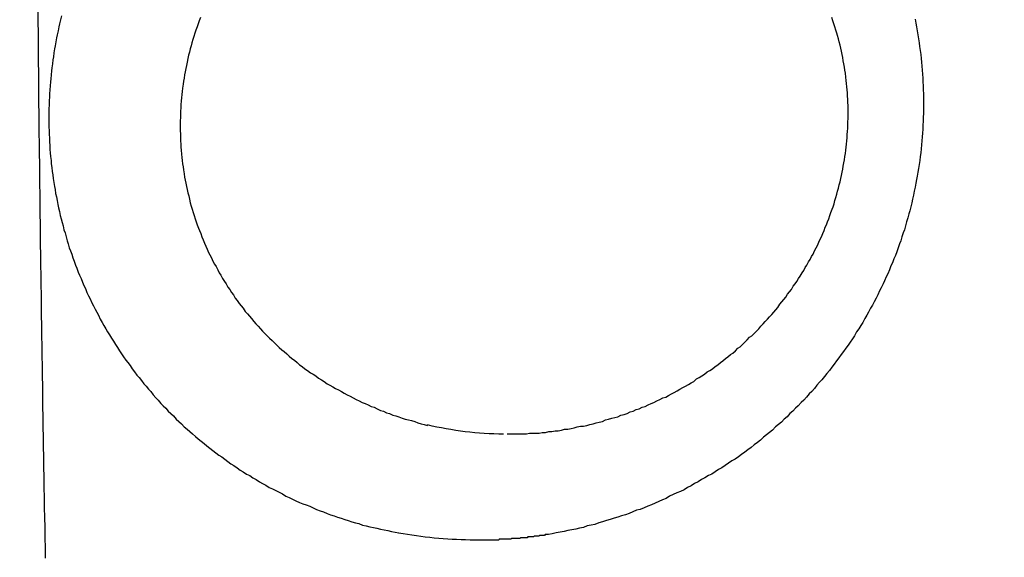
# Model space of a CAD drawing. Header units: millimetres. Extents: x 11979 to 37895, y 18730 to 47884.
# Tile 528 of 656: x 36250.087 to 36251.339, y 43867.873 to 43868.557. Entities that reach past the tile are written whole.
import ezdxf

# ---------------------------------------------------------------- set-up
doc = ezdxf.new("R2010")
doc.units = ezdxf.units.MM
for name, color, linetype in [('-LI-WIDOK', 2, 'Continuous'), ('-WYMIAR', 8, 'Continuous'), ('PROJEKTOWANE', 5, 'Continuous')]:
    doc.layers.add(name, color=color, linetype=linetype)
doc.styles.get("Standard").update_dxf_attribs({"font": 'arial.ttf'})
doc.dimstyles.new('CZA-KROPKA-50', dxfattribs={"dimtxt": 12, "dimasz": 1, "dimexe": 2, "dimexo": 25, "dimgap": 4, "dimtad": 1, "dimdec": 1, "dimrnd": 0.5, "dimzin": 9, "dimdsep": 46, "dimtxsty": 'Standard', "dimblk": 'CZA-KROPKA', "dimblk1": 'CZA-KROPKA', "dimblk2": 'CZA-KROPKA', "dimsah": 1, "dimcen": -20, "dimse1": 1, "dimse2": 1, "dimclrd": 8, "dimclre": 8, "dimclrt": 9, "dimadec": 0, "dimazin": 0, "dimtfac": 1, "dimtdec": 1, "dimtmove": 1, "dimatfit": 3, "dimldrblk": 'CZA-KROPKA', "dimfxl": 1, "dimtolj": 1, "dimtzin": 9, "dimarcsym": 0})

# ---------------------------------------------------------------- blocks, each defined once
blk = doc.blocks.new('CZA-KROPKA')
at = {"layer": '-WYMIAR', "linetype": 'ByBlock'}
for p, q in [((0, 10), (0, -10)), ((5, 0), (-5, 0))]:
    blk.add_line(p, q, dxfattribs=at)
at = {"layer": '-WYMIAR', "linetype": 'ByBlock', "const_width": 2.5}
blk.add_lwpolyline([(-1.25, 0, 1), (1.25, 0, 1)], format="xyb", close=True, dxfattribs=at)
blk = doc.blocks.new('*D2741')
at = {"layer": '-LI-WIDOK', "color": 8, "lineweight": -2}
blk.add_line((36466.8966, 45107.4301), (36466.8966, 43687.4301), dxfattribs=at)
at = {"layer": 'Defpoints', "color": 0}
for p in [(35203.3994, 45108.4301), (36312.9262, 43686.4301), (36466.8966, 43686.4301)]:
    blk.add_point(p, dxfattribs=at)
at = {"layer": '-LI-WIDOK', "color": 8, "lineweight": -2}
for p, rotation in [((36466.8966, 45108.4301), 90), ((36466.8966, 43686.4301), 270)]:
    blk.add_blockref('CZA-KROPKA', p, dxfattribs=dict(at, rotation=rotation))
at = {"layer": '-LI-WIDOK', "color": 9, "insert": (36456.872, 44397.4301), "char_height": 12, "attachment_point": 5, "rotation": 90}
blk.add_mtext('\\A1;1422', dxfattribs=at)
blk = doc.blocks.new('*D2762')
at = {"layer": '-LI-WIDOK', "color": 8, "lineweight": -2}
blk.add_line((34613.9262, 43532.4629), (36311.9262, 43532.4629), dxfattribs=at)
at = {"layer": 'Defpoints', "color": 0}
for p in [(34612.9262, 43960.4735), (36312.9262, 43636.4735), (36312.9262, 43532.4629)]:
    blk.add_point(p, dxfattribs=at)
at = {"layer": '-LI-WIDOK', "color": 8, "lineweight": -2, "rotation": 180}
blk.add_blockref('CZA-KROPKA', (34612.9262, 43532.4629), dxfattribs=at)
at = {"layer": '-LI-WIDOK', "color": 8, "lineweight": -2}
blk.add_blockref('CZA-KROPKA', (36312.9262, 43532.4629), dxfattribs=at)
at = {"layer": '-LI-WIDOK', "color": 9, "insert": (35462.9262, 43542.5898), "char_height": 12, "attachment_point": 5}
blk.add_mtext('\\A1;1700', dxfattribs=at)
blk = doc.blocks.new('*D2763')
at = {"layer": '-LI-WIDOK', "color": 8, "lineweight": -2}
blk.add_line((34132.9262, 43502.2041), (36311.9262, 43502.2041), dxfattribs=at)
at = {"layer": 'Defpoints', "color": 0}
for p in [(34131.9262, 43960.4735), (36312.9262, 43636.4735), (36312.9262, 43502.2041)]:
    blk.add_point(p, dxfattribs=at)
at = {"layer": '-LI-WIDOK', "color": 8, "lineweight": -2, "rotation": 180}
blk.add_blockref('CZA-KROPKA', (34131.9262, 43502.2041), dxfattribs=at)
at = {"layer": '-LI-WIDOK', "color": 8, "lineweight": -2}
blk.add_blockref('CZA-KROPKA', (36312.9262, 43502.2041), dxfattribs=at)
at = {"layer": '-LI-WIDOK', "color": 9, "insert": (35222.4262, 43512.331), "char_height": 12, "attachment_point": 5}
blk.add_mtext('\\A1;2181', dxfattribs=at)
blk = doc.blocks.new('Pisuar NOVA PRO ze zintegrowanym ceramicznym sitkiem')
at = {"linetype": 'ByBlock'}
for points in [[(-0.014, -0.242238, 0.055374), (-0.013882, -0.243205)], [(-0.015347, -0.242662, 0.040897), (-0.015259, -0.243572)]]:
    blk.add_lwpolyline(points, format="xyb", dxfattribs=at)
for points in [[(-0.008717, -0.237004, 0), (-0.008767, -0.236994, 0), (-0.008817, -0.236985, 0), (-0.008867, -0.236976, 0), (-0.008917, -0.236967, 0), (-0.008967, -0.236959, 0), (-0.009017, -0.236952, 0), (-0.009067, -0.236945, 0), (-0.009117, -0.236938, 0), (-0.009167, -0.236932, 0), (-0.009217, -0.236927, 0), (-0.009267, -0.236922, 0), (-0.009317, -0.236917, 0), (-0.009367, -0.236913, 0), (-0.009417, -0.236909, 0), (-0.009467, -0.236906, 0), (-0.009517, -0.236903, 0), (-0.009567, -0.236901, 0), (-0.009617, -0.236899, 0), (-0.009667, -0.236897, 0), (-0.009717, -0.236896, 0), (-0.009767, -0.236896, 0), (-0.009817, -0.236896, 0), (-0.009867, -0.236896, 0), (-0.009917, -0.236897, 0), (-0.009967, -0.236899, 0), (-0.010017, -0.236901, 0), (-0.010067, -0.236903, 0), (-0.010117, -0.236906, 0), (-0.010167, -0.236909, 0), (-0.010217, -0.236913, 0), (-0.010267, -0.236917, 0), (-0.010317, -0.236921, 0), (-0.010367, -0.236926, 0), (-0.010417, -0.236932, 0), (-0.010467, -0.236938, 0), (-0.010517, -0.236944, 0), (-0.010567, -0.236951, 0), (-0.010617, -0.236959, 0), (-0.010667, -0.236967, 0), (-0.010717, -0.236975, 0), (-0.010757, -0.236984, 0), (-0.010807, -0.236993, 0), (-0.010857, -0.237003, 0), (-0.010907, -0.237013, 0), (-0.010957, -0.237023, 0), (-0.011007, -0.237035, 0), (-0.011057, -0.237046, 0), (-0.011107, -0.237058, 0), (-0.011157, -0.237071, 0), (-0.011197, -0.237083, 0), (-0.011247, -0.237097, 0), (-0.011297, -0.237111, 0), (-0.011347, -0.237125, 0), (-0.011397, -0.237139, 0), (-0.011437, -0.237155, 0), (-0.011487, -0.23717, 0), (-0.011537, -0.237186, 0), (-0.011577, -0.237203, 0), (-0.011627, -0.237219, 0), (-0.011677, -0.237237, 0), (-0.011727, -0.237254, 0), (-0.011767, -0.237273, 0), (-0.011817, -0.237291, 0), (-0.011857, -0.23731, 0), (-0.011907, -0.237329, 0), (-0.011957, -0.237349, 0), (-0.011997, -0.237369, 0), (-0.012047, -0.23739, 0), (-0.012087, -0.237411, 0), (-0.012137, -0.237433, 0), (-0.012177, -0.237454, 0), (-0.012227, -0.237477, 0), (-0.012267, -0.237499, 0), (-0.012317, -0.237522, 0), (-0.012357, -0.237546, 0), (-0.012397, -0.237569, 0), (-0.012447, -0.237594, 0), (-0.012487, -0.237618, 0), (-0.012527, -0.237643, 0), (-0.012577, -0.237668, 0), (-0.012617, -0.237694, 0), (-0.012657, -0.23772, 0), (-0.012697, -0.237747, 0), (-0.012747, -0.237774, 0), (-0.012787, -0.237801, 0), (-0.012827, -0.237828, 0), (-0.012867, -0.237856, 0), (-0.012907, -0.237884, 0), (-0.012947, -0.237913, 0), (-0.012987, -0.237942, 0), (-0.013027, -0.237971, 0), (-0.013067, -0.238001, 0), (-0.013107, -0.238031, 0), (-0.013147, -0.238062, 0), (-0.013187, -0.238092, 0), (-0.013227, -0.238124, 0), (-0.013267, -0.238155, 0), (-0.013307, -0.238187, 0), (-0.013337, -0.238219, 0), (-0.013377, -0.238251, 0), (-0.013417, -0.238284, 0), (-0.013457, -0.238317, 0), (-0.013487, -0.238351, 0), (-0.013527, -0.238385, 0), (-0.013567, -0.238419, 0), (-0.013597, -0.238453, 0), (-0.013637, -0.238488, 0), (-0.013667, -0.238523, 0), (-0.013707, -0.238559, 0), (-0.013737, -0.238595, 0), (-0.013777, -0.238631, 0), (-0.013807, -0.238667, 0), (-0.013847, -0.238704, 0), (-0.013877, -0.238741, 0), (-0.013907, -0.238778, 0), (-0.013947, -0.238816, 0), (-0.013977, -0.238854, 0), (-0.014007, -0.238892, 0), (-0.014037, -0.238931, 0), (-0.014077, -0.23897, 0), (-0.014107, -0.239009, 0), (-0.014137, -0.239049, 0), (-0.014167, -0.239089, 0), (-0.014197, -0.239129, 0), (-0.014227, -0.239169, 0), (-0.014257, -0.23921, 0), (-0.014287, -0.239251, 0), (-0.014317, -0.239292, 0), (-0.014337, -0.239334, 0), (-0.014367, -0.239376, 0), (-0.014397, -0.239418, 0), (-0.014427, -0.23946, 0), (-0.014447, -0.239503, 0), (-0.014477, -0.239546, 0), (-0.014507, -0.239589, 0), (-0.014527, -0.239632, 0), (-0.014557, -0.239676, 0), (-0.014577, -0.23972, 0), (-0.014607, -0.239764, 0), (-0.014627, -0.239808, 0), (-0.014657, -0.239853, 0), (-0.014677, -0.239897, 0), (-0.014707, -0.239942, 0), (-0.014727, -0.239988, 0), (-0.014747, -0.240033, 0), (-0.014767, -0.240079, 0), (-0.014787, -0.240125, 0), (-0.014817, -0.240171, 0), (-0.014837, -0.240217, 0), (-0.014857, -0.240263, 0), (-0.014877, -0.24031, 0), (-0.014897, -0.240356, 0), (-0.014917, -0.240403, 0), (-0.014937, -0.24045, 0), (-0.014957, -0.240498, 0), (-0.014967, -0.240545, 0), (-0.014987, -0.240592, 0), (-0.015007, -0.24064, 0), (-0.015027, -0.240688, 0), (-0.015037, -0.240736, 0), (-0.015057, -0.240784, 0), (-0.015067, -0.240832, 0), (-0.015087, -0.240881, 0), (-0.015097, -0.240929, 0), (-0.015117, -0.240978, 0), (-0.015127, -0.241026, 0), (-0.015147, -0.241075, 0), (-0.015157, -0.241124, 0), (-0.015167, -0.241173, 0), (-0.015187, -0.241222, 0), (-0.015197, -0.241271, 0), (-0.015207, -0.24132, 0), (-0.015217, -0.241369, 0), (-0.015227, -0.241419, 0), (-0.015237, -0.241468, 0), (-0.015247, -0.241518, 0), (-0.015257, -0.241567, 0), (-0.015267, -0.241617, 0), (-0.015277, -0.241666, 0)], [(-0.013997, -0.24219, 0), (-0.013997, -0.24215, 0), (-0.013997, -0.242109, 0), (-0.013997, -0.242069, 0), (-0.013997, -0.242028, 0), (-0.013997, -0.241987, 0), (-0.013997, -0.241947, 0), (-0.013987, -0.241906, 0), (-0.013987, -0.241866, 0), (-0.013987, -0.241825, 0), (-0.013987, -0.241784, 0), (-0.013977, -0.241744, 0), (-0.013977, -0.241703, 0), (-0.013967, -0.241663, 0), (-0.013967, -0.241622, 0), (-0.013957, -0.241581, 0), (-0.013957, -0.241541, 0), (-0.013947, -0.241501, 0), (-0.013937, -0.24146, 0), (-0.013937, -0.24142, 0), (-0.013927, -0.241379, 0), (-0.013917, -0.241339, 0), (-0.013907, -0.241299, 0), (-0.013897, -0.241259, 0), (-0.013897, -0.241219, 0), (-0.013887, -0.241179, 0), (-0.013877, -0.241139, 0), (-0.013867, -0.241099, 0), (-0.013857, -0.241059, 0), (-0.013847, -0.24102, 0), (-0.013837, -0.24098, 0), (-0.013817, -0.24094, 0), (-0.013807, -0.240901, 0), (-0.013797, -0.240862, 0), (-0.013787, -0.240822, 0), (-0.013777, -0.240783, 0), (-0.013757, -0.240744, 0), (-0.013747, -0.240705, 0), (-0.013737, -0.240667, 0), (-0.013717, -0.240628, 0), (-0.013707, -0.24059, 0), (-0.013687, -0.240551, 0), (-0.013677, -0.240513, 0), (-0.013657, -0.240475, 0), (-0.013647, -0.240437, 0), (-0.013627, -0.240399, 0), (-0.013607, -0.240361, 0), (-0.013597, -0.240324, 0), (-0.013577, -0.240287, 0), (-0.013557, -0.240249, 0), (-0.013537, -0.240212, 0), (-0.013527, -0.240175, 0), (-0.013507, -0.240139, 0), (-0.013487, -0.240102, 0), (-0.013467, -0.240066, 0), (-0.013447, -0.24003, 0), (-0.013427, -0.239994, 0), (-0.013407, -0.239958, 0), (-0.013387, -0.239923, 0), (-0.013367, -0.239887, 0), (-0.013347, -0.239852, 0), (-0.013327, -0.239817, 0), (-0.013297, -0.239783, 0), (-0.013277, -0.239748, 0), (-0.013257, -0.239714, 0), (-0.013237, -0.23968, 0), (-0.013207, -0.239646, 0), (-0.013187, -0.239612, 0), (-0.013167, -0.239579, 0), (-0.013137, -0.239546, 0), (-0.013117, -0.239513, 0), (-0.013087, -0.23948, 0), (-0.013067, -0.239448, 0), (-0.013037, -0.239415, 0), (-0.013017, -0.239384, 0), (-0.012987, -0.239352, 0), (-0.012967, -0.23932, 0), (-0.012937, -0.239289, 0), (-0.012907, -0.239258, 0), (-0.012887, -0.239227, 0), (-0.012857, -0.239197, 0), (-0.012827, -0.239167, 0), (-0.012797, -0.239137, 0), (-0.012767, -0.239107, 0), (-0.012747, -0.239078, 0), (-0.012717, -0.239049, 0), (-0.012687, -0.23902, 0), (-0.012657, -0.238992, 0), (-0.012627, -0.238963, 0), (-0.012597, -0.238935, 0), (-0.012567, -0.238908, 0), (-0.012537, -0.23888, 0), (-0.012507, -0.238853, 0), (-0.012477, -0.238827, 0), (-0.012447, -0.2388, 0), (-0.012417, -0.238774, 0), (-0.012387, -0.238748, 0), (-0.012347, -0.238723, 0), (-0.012317, -0.238697, 0), (-0.012287, -0.238672, 0), (-0.012257, -0.238648, 0), (-0.012217, -0.238624, 0), (-0.012187, -0.2386, 0), (-0.012157, -0.238576, 0), (-0.012117, -0.238553, 0), (-0.012087, -0.23853, 0), (-0.012057, -0.238507, 0), (-0.012017, -0.238485, 0), (-0.011987, -0.238463, 0), (-0.011947, -0.238441, 0), (-0.011917, -0.23842, 0), (-0.011877, -0.238399, 0), (-0.011847, -0.238379, 0), (-0.011807, -0.238359, 0), (-0.011777, -0.238339, 0), (-0.011737, -0.238319, 0), (-0.011707, -0.2383, 0), (-0.011667, -0.238282, 0), (-0.011627, -0.238263, 0), (-0.011597, -0.238245, 0), (-0.011557, -0.238228, 0), (-0.011517, -0.23821, 0), (-0.011487, -0.238194, 0), (-0.011447, -0.238177, 0), (-0.011407, -0.238161, 0), (-0.011367, -0.238145, 0), (-0.011337, -0.23813, 0), (-0.011297, -0.238115, 0), (-0.011257, -0.238101, 0), (-0.011217, -0.238086, 0), (-0.011177, -0.238073, 0), (-0.011137, -0.238059, 0), (-0.011107, -0.238046, 0), (-0.011067, -0.238034, 0), (-0.011027, -0.238022, 0), (-0.010987, -0.23801, 0), (-0.010947, -0.237999, 0), (-0.010907, -0.237988, 0), (-0.010867, -0.237977, 0), (-0.010827, -0.237967, 0), (-0.010787, -0.237958, 0), (-0.010747, -0.237949, 0), (-0.010707, -0.23794, 0), (-0.010667, -0.237931, 0), (-0.010627, -0.237923, 0), (-0.010587, -0.237916, 0), (-0.010547, -0.237909, 0), (-0.010507, -0.237902, 0), (-0.010467, -0.237896, 0), (-0.010427, -0.23789, 0), (-0.010387, -0.237885, 0), (-0.010347, -0.23788, 0), (-0.010307, -0.237876, 0), (-0.010267, -0.237872, 0), (-0.010227, -0.237868, 0), (-0.010187, -0.237865, 0), (-0.010147, -0.237862, 0), (-0.010107, -0.23786, 0), (-0.010067, -0.237858, 0), (-0.010027, -0.237857, 0), (-0.009977, -0.237856, 0), (-0.009937, -0.237855, 0), (-0.009897, -0.237855, 0), (-0.009857, -0.237855, 0), (-0.009817, -0.237856, 0), (-0.009777, -0.237858, 0), (-0.009737, -0.237859, 0), (-0.009697, -0.237861, 0), (-0.009657, -0.237864, 0), (-0.009617, -0.237867, 0), (-0.009577, -0.237871, 0), (-0.009537, -0.237875, 0), (-0.009497, -0.237879, 0), (-0.009457, -0.237884, 0), (-0.009407, -0.23789, 0), (-0.009367, -0.237895, 0), (-0.009327, -0.237902, 0), (-0.009287, -0.237908, 0), (-0.009247, -0.237916, 0), (-0.009207, -0.237923, 0), (-0.009167, -0.237931, 0), (-0.009127, -0.23794, 0), (-0.009087, -0.237949, 0), (-0.009047, -0.237958, 0), (-0.009007, -0.237968, 0), (-0.008967, -0.237978, 0), (-0.008927, -0.237989, 0), (-0.008897, -0.238, 0), (-0.008857, -0.238012, 0), (-0.008817, -0.238024, 0), (-0.008777, -0.238036, 0), (-0.008737, -0.238049, 0), (-0.008697, -0.238062, 0)], [(-0.015277, -0.241666, 0), (-0.015277, -0.241673, 0), (-0.015277, -0.241679, 0), (-0.015277, -0.241685, 0), (-0.015277, -0.241691, 0), (-0.015277, -0.241698, 0), (-0.015277, -0.241704, 0), (-0.015277, -0.24171, 0), (-0.015287, -0.241716, 0), (-0.015287, -0.241723, 0), (-0.015287, -0.241729, 0), (-0.015287, -0.241735, 0), (-0.015287, -0.241741, 0), (-0.015287, -0.241748, 0), (-0.015287, -0.241754, 0), (-0.015287, -0.24176, 0), (-0.015287, -0.241766, 0), (-0.015287, -0.241773, 0), (-0.015287, -0.241779, 0), (-0.015297, -0.241785, 0), (-0.015297, -0.241792, 0), (-0.015297, -0.241798, 0), (-0.015297, -0.241804, 0), (-0.015297, -0.24181, 0), (-0.015297, -0.241817, 0), (-0.015297, -0.241823, 0), (-0.015297, -0.241829, 0), (-0.015297, -0.241835, 0), (-0.015297, -0.241842, 0), (-0.015297, -0.241848, 0), (-0.015307, -0.241854, 0), (-0.015307, -0.24186, 0), (-0.015307, -0.241867, 0), (-0.015307, -0.241873, 0), (-0.015307, -0.241879, 0), (-0.015307, -0.241885, 0), (-0.015307, -0.241892, 0), (-0.015307, -0.241898, 0), (-0.015307, -0.241904, 0), (-0.015307, -0.24191, 0), (-0.015307, -0.241917, 0), (-0.015307, -0.241923, 0), (-0.015307, -0.241929, 0), (-0.015317, -0.241936, 0), (-0.015317, -0.241942, 0), (-0.015317, -0.241948, 0), (-0.015317, -0.241954, 0), (-0.015317, -0.241961, 0), (-0.015317, -0.241967, 0), (-0.015317, -0.241973, 0), (-0.015317, -0.241979, 0), (-0.015317, -0.241986, 0), (-0.015317, -0.241992, 0), (-0.015317, -0.241998, 0), (-0.015317, -0.242004, 0), (-0.015317, -0.242011, 0), (-0.015317, -0.242017, 0), (-0.015317, -0.242023, 0), (-0.015327, -0.24203, 0), (-0.015327, -0.242036, 0), (-0.015327, -0.242042, 0), (-0.015327, -0.242048, 0), (-0.015327, -0.242055, 0), (-0.015327, -0.242061, 0), (-0.015327, -0.242067, 0), (-0.015327, -0.242073, 0), (-0.015327, -0.24208, 0), (-0.015327, -0.242086, 0), (-0.015327, -0.242092, 0), (-0.015327, -0.242099, 0), (-0.015327, -0.242105, 0), (-0.015327, -0.242111, 0), (-0.015327, -0.242117, 0), (-0.015327, -0.242124, 0), (-0.015327, -0.24213, 0), (-0.015327, -0.242136, 0), (-0.015337, -0.242142, 0), (-0.015337, -0.242149, 0), (-0.015337, -0.242155, 0), (-0.015337, -0.242161, 0), (-0.015337, -0.242168, 0), (-0.015337, -0.242174, 0), (-0.015337, -0.24218, 0), (-0.015337, -0.242186, 0), (-0.015337, -0.242193, 0), (-0.015337, -0.242199, 0), (-0.015337, -0.242205, 0), (-0.015337, -0.242211, 0), (-0.015337, -0.242218, 0), (-0.015337, -0.242224, 0), (-0.015337, -0.24223, 0), (-0.015337, -0.242236, 0), (-0.015337, -0.242243, 0), (-0.015337, -0.242249, 0), (-0.015337, -0.242255, 0), (-0.015337, -0.242262, 0), (-0.015337, -0.242268, 0), (-0.015337, -0.242274, 0), (-0.015337, -0.24228, 0), (-0.015337, -0.242287, 0), (-0.015337, -0.242293, 0), (-0.015347, -0.242299, 0), (-0.015347, -0.242305, 0), (-0.015347, -0.242312, 0), (-0.015347, -0.242318, 0), (-0.015347, -0.242324, 0), (-0.015347, -0.24233, 0), (-0.015347, -0.242337, 0), (-0.015347, -0.242343, 0), (-0.015347, -0.242349, 0), (-0.015347, -0.242356, 0), (-0.015347, -0.242362, 0), (-0.015347, -0.242368, 0), (-0.015347, -0.242374, 0), (-0.015347, -0.242381, 0), (-0.015347, -0.242387, 0), (-0.015347, -0.242393, 0), (-0.015347, -0.242399, 0), (-0.015347, -0.242406, 0), (-0.015347, -0.242412, 0), (-0.015347, -0.242418, 0), (-0.015347, -0.242424, 0), (-0.015347, -0.242431, 0), (-0.015347, -0.242437, 0), (-0.015347, -0.242443, 0), (-0.015347, -0.242449, 0), (-0.015347, -0.242456, 0), (-0.015347, -0.242462, 0), (-0.015347, -0.242468, 0), (-0.015347, -0.242474, 0), (-0.015347, -0.242481, 0), (-0.015347, -0.242487, 0), (-0.015347, -0.242493, 0), (-0.015347, -0.2425, 0), (-0.015347, -0.242506, 0), (-0.015347, -0.242512, 0), (-0.015347, -0.242518, 0), (-0.015347, -0.242525, 0), (-0.015347, -0.242531, 0), (-0.015347, -0.242537, 0), (-0.015347, -0.242543, 0), (-0.015347, -0.24255, 0), (-0.015347, -0.242556, 0), (-0.015347, -0.242562, 0), (-0.015347, -0.242568, 0), (-0.015347, -0.242575, 0), (-0.015347, -0.242581, 0), (-0.015347, -0.242587, 0), (-0.015347, -0.242593, 0), (-0.015347, -0.242599, 0), (-0.015347, -0.242606, 0), (-0.015347, -0.242612, 0), (-0.015347, -0.242618, 0), (-0.015347, -0.242624, 0), (-0.015347, -0.242631, 0), (-0.015347, -0.242637, 0), (-0.015347, -0.242643, 0), (-0.015347, -0.242649, 0), (-0.015347, -0.242656, 0), (-0.015347, -0.242662, 0)], [(-0.008697, -0.246093, 0), (-0.008737, -0.246108, 0), (-0.008777, -0.246122, 0), (-0.008817, -0.246136, 0), (-0.008857, -0.24615, 0), (-0.008897, -0.246163, 0), (-0.008937, -0.246176, 0), (-0.008977, -0.246188, 0), (-0.009017, -0.2462, 0), (-0.009057, -0.246211, 0), (-0.009097, -0.246222, 0), (-0.009137, -0.246233, 0), (-0.009177, -0.246243, 0), (-0.009217, -0.246253, 0), (-0.009267, -0.246262, 0), (-0.009307, -0.246271, 0), (-0.009347, -0.246279, 0), (-0.009387, -0.246287, 0), (-0.009427, -0.246294, 0), (-0.009467, -0.246301, 0), (-0.009507, -0.246308, 0), (-0.009547, -0.246314, 0), (-0.009597, -0.246319, 0), (-0.009637, -0.246324, 0), (-0.009677, -0.246329, 0), (-0.009717, -0.246333, 0), (-0.009757, -0.246337, 0), (-0.009807, -0.24634, 0), (-0.009847, -0.246343, 0), (-0.009887, -0.246345, 0), (-0.009927, -0.246347, 0), (-0.009967, -0.246348, 0), (-0.010017, -0.246349, 0), (-0.010057, -0.24635, 0), (-0.010097, -0.24635, 0), (-0.010137, -0.246349, 0), (-0.010177, -0.246348, 0), (-0.010227, -0.246347, 0), (-0.010267, -0.246345, 0), (-0.010307, -0.246343, 0), (-0.010347, -0.24634, 0), (-0.010387, -0.246337, 0), (-0.010437, -0.246333, 0), (-0.010477, -0.246329, 0), (-0.010517, -0.246324, 0), (-0.010557, -0.246319, 0), (-0.010597, -0.246313, 0), (-0.010637, -0.246307, 0), (-0.010687, -0.246301, 0), (-0.010727, -0.246294, 0), (-0.010767, -0.246286, 0), (-0.010807, -0.246279, 0), (-0.010847, -0.24627, 0), (-0.010887, -0.246261, 0), (-0.010927, -0.246252, 0), (-0.010967, -0.246242, 0), (-0.011007, -0.246232, 0), (-0.011057, -0.246221, 0), (-0.011097, -0.24621, 0), (-0.011137, -0.246199, 0), (-0.011177, -0.246187, 0), (-0.011217, -0.246174, 0), (-0.011257, -0.246161, 0), (-0.011297, -0.246148, 0), (-0.011337, -0.246134, 0), (-0.011377, -0.246119, 0), (-0.011407, -0.246105, 0), (-0.011447, -0.246089, 0), (-0.011487, -0.246074, 0), (-0.011527, -0.246058, 0), (-0.011567, -0.246041, 0), (-0.011607, -0.246024, 0), (-0.011647, -0.246007, 0), (-0.011687, -0.245989, 0), (-0.011717, -0.245971, 0), (-0.011757, -0.245952, 0), (-0.011797, -0.245933, 0), (-0.011837, -0.245913, 0), (-0.011867, -0.245894, 0), (-0.011907, -0.245873, 0), (-0.011947, -0.245853, 0), (-0.011977, -0.245832, 0), (-0.012017, -0.24581, 0), (-0.012057, -0.245788, 0), (-0.012087, -0.245766, 0), (-0.012127, -0.245743, 0), (-0.012157, -0.24572, 0), (-0.012197, -0.245697, 0), (-0.012227, -0.245673, 0), (-0.012267, -0.245649, 0), (-0.012297, -0.245624, 0), (-0.012337, -0.245599, 0), (-0.012367, -0.245574, 0), (-0.012397, -0.245548, 0), (-0.012437, -0.245522, 0), (-0.012467, -0.245496, 0), (-0.012497, -0.245469, 0), (-0.012527, -0.245442, 0), (-0.012567, -0.245414, 0), (-0.012597, -0.245387, 0), (-0.012627, -0.245358, 0), (-0.012657, -0.24533, 0), (-0.012687, -0.245301, 0), (-0.012717, -0.245272, 0), (-0.012747, -0.245242, 0), (-0.012777, -0.245213, 0), (-0.012807, -0.245182, 0), (-0.012837, -0.245152, 0), (-0.012867, -0.245121, 0), (-0.012897, -0.24509, 0), (-0.012927, -0.245059, 0), (-0.012947, -0.245027, 0), (-0.012977, -0.244995, 0), (-0.013007, -0.244963, 0), (-0.013037, -0.24493, 0), (-0.013057, -0.244897, 0), (-0.013087, -0.244864, 0), (-0.013117, -0.244831, 0), (-0.013137, -0.244797, 0), (-0.013167, -0.244763, 0), (-0.013187, -0.244729, 0), (-0.013217, -0.244694, 0), (-0.013237, -0.24466, 0), (-0.013257, -0.244625, 0), (-0.013287, -0.244589, 0), (-0.013307, -0.244554, 0), (-0.013327, -0.244518, 0), (-0.013357, -0.244482, 0), (-0.013377, -0.244446, 0), (-0.013397, -0.24441, 0), (-0.013417, -0.244373, 0), (-0.013437, -0.244337, 0), (-0.013457, -0.2443, 0), (-0.013477, -0.244263, 0), (-0.013497, -0.244225, 0), (-0.013517, -0.244188, 0), (-0.013537, -0.24415, 0), (-0.013557, -0.244112, 0), (-0.013577, -0.244074, 0), (-0.013597, -0.244036, 0), (-0.013607, -0.243998, 0), (-0.013627, -0.243959, 0), (-0.013647, -0.24392, 0), (-0.013657, -0.243882, 0), (-0.013677, -0.243843, 0), (-0.013697, -0.243804, 0), (-0.013707, -0.243764, 0), (-0.013727, -0.243725, 0), (-0.013737, -0.243686, 0), (-0.013757, -0.243646, 0), (-0.013767, -0.243606, 0), (-0.013777, -0.243567, 0), (-0.013797, -0.243527, 0), (-0.013807, -0.243487, 0), (-0.013817, -0.243447, 0), (-0.013827, -0.243406, 0), (-0.013837, -0.243366, 0), (-0.013857, -0.243326, 0), (-0.013867, -0.243285, 0), (-0.013877, -0.243245, 0), (-0.013887, -0.243205, 0)], [(-0.008677, -0.24786, 0), (-0.008727, -0.247872, 0), (-0.008777, -0.247883, 0), (-0.008817, -0.247893, 0), (-0.008867, -0.247903, 0), (-0.008917, -0.247913, 0), (-0.008957, -0.247922, 0), (-0.009007, -0.247931, 0), (-0.009057, -0.24794, 0), (-0.009097, -0.247948, 0), (-0.009147, -0.247955, 0), (-0.009197, -0.247962, 0), (-0.009237, -0.247969, 0), (-0.009287, -0.247976, 0), (-0.009337, -0.247981, 0), (-0.009377, -0.247987, 0), (-0.009427, -0.247992, 0), (-0.009477, -0.247997, 0), (-0.009517, -0.248001, 0), (-0.009567, -0.248005, 0), (-0.009617, -0.248008, 0), (-0.009667, -0.248011, 0), (-0.009707, -0.248014, 0), (-0.009757, -0.248016, 0), (-0.009807, -0.248018, 0), (-0.009857, -0.248019, 0), (-0.009897, -0.24802, 0), (-0.009947, -0.24802, 0), (-0.009997, -0.24802, 0), (-0.010037, -0.24802, 0), (-0.010087, -0.248019, 0), (-0.010137, -0.248018, 0), (-0.010187, -0.248017, 0), (-0.010227, -0.248014, 0), (-0.010277, -0.248012, 0), (-0.010327, -0.248009, 0), (-0.010377, -0.248006, 0), (-0.010417, -0.248002, 0), (-0.010467, -0.247998, 0), (-0.010517, -0.247993, 0), (-0.010557, -0.247989, 0), (-0.010607, -0.247983, 0), (-0.010657, -0.247977, 0), (-0.010697, -0.247971, 0), (-0.010747, -0.247964, 0), (-0.010797, -0.247957, 0), (-0.010847, -0.24795, 0), (-0.010887, -0.247942, 0), (-0.010937, -0.247934, 0), (-0.010977, -0.247925, 0), (-0.011027, -0.247916, 0), (-0.011077, -0.247906, 0), (-0.011117, -0.247896, 0), (-0.011167, -0.247886, 0), (-0.011217, -0.247875, 0), (-0.011257, -0.247864, 0), (-0.011307, -0.247852, 0), (-0.011347, -0.24784, 0), (-0.011397, -0.247828, 0), (-0.011437, -0.247815, 0), (-0.011487, -0.247802, 0), (-0.011537, -0.247788, 0), (-0.011577, -0.247774, 0), (-0.011627, -0.24776, 0), (-0.011667, -0.247745, 0), (-0.011707, -0.247729, 0), (-0.011757, -0.247714, 0), (-0.011797, -0.247698, 0), (-0.011847, -0.247681, 0), (-0.011887, -0.247664, 0), (-0.011937, -0.247647, 0), (-0.011977, -0.247629, 0), (-0.012017, -0.247611, 0), (-0.012067, -0.247593, 0), (-0.012107, -0.247574, 0), (-0.012147, -0.247555, 0), (-0.012197, -0.247536, 0), (-0.012237, -0.247516, 0), (-0.012277, -0.247495, 0), (-0.012327, -0.247475, 0), (-0.012367, -0.247454, 0), (-0.012407, -0.247432, 0), (-0.012447, -0.247411, 0), (-0.012487, -0.247389, 0), (-0.012537, -0.247366, 0), (-0.012577, -0.247343, 0), (-0.012617, -0.24732, 0), (-0.012657, -0.247297, 0), (-0.012697, -0.247273, 0), (-0.012737, -0.247248, 0), (-0.012777, -0.247224, 0), (-0.012817, -0.247199, 0), (-0.012857, -0.247174, 0), (-0.012897, -0.247148, 0), (-0.012937, -0.247122, 0), (-0.012977, -0.247096, 0), (-0.013017, -0.247069, 0), (-0.013057, -0.247042, 0), (-0.013087, -0.247015, 0), (-0.013127, -0.246987, 0), (-0.013167, -0.246959, 0), (-0.013207, -0.246931, 0), (-0.013247, -0.246902, 0), (-0.013277, -0.246873, 0), (-0.013317, -0.246844, 0), (-0.013357, -0.246814, 0), (-0.013387, -0.246784, 0), (-0.013427, -0.246754, 0), (-0.013457, -0.246723, 0), (-0.013497, -0.246693, 0), (-0.013537, -0.246661, 0), (-0.013567, -0.24663, 0), (-0.013607, -0.246598, 0), (-0.013637, -0.246566, 0), (-0.013667, -0.246533, 0), (-0.013707, -0.246501, 0), (-0.013737, -0.246467, 0), (-0.013767, -0.246434, 0), (-0.013807, -0.2464, 0), (-0.013837, -0.246366, 0), (-0.013867, -0.246332, 0), (-0.013907, -0.246298, 0), (-0.013937, -0.246263, 0), (-0.013967, -0.246227, 0), (-0.013997, -0.246192, 0), (-0.014027, -0.246156, 0), (-0.014057, -0.24612, 0), (-0.014087, -0.246084, 0), (-0.014117, -0.246047, 0), (-0.014147, -0.24601, 0), (-0.014177, -0.245973, 0), (-0.014207, -0.245936, 0), (-0.014237, -0.245898, 0), (-0.014267, -0.24586, 0), (-0.014287, -0.245822, 0), (-0.014317, -0.245783, 0), (-0.014347, -0.245744, 0), (-0.014377, -0.245705, 0), (-0.014397, -0.245666, 0), (-0.014427, -0.245626, 0), (-0.014457, -0.245587, 0), (-0.014477, -0.245547, 0), (-0.014507, -0.245506, 0), (-0.014527, -0.245466, 0), (-0.014557, -0.245425, 0), (-0.014577, -0.245384, 0), (-0.014607, -0.245343, 0), (-0.014627, -0.245302, 0), (-0.014647, -0.24526, 0), (-0.014677, -0.245218, 0), (-0.014697, -0.245176, 0), (-0.014717, -0.245134, 0), (-0.014737, -0.245092, 0), (-0.014757, -0.245049, 0), (-0.014787, -0.245007, 0), (-0.014807, -0.244964, 0), (-0.014827, -0.244921, 0), (-0.014847, -0.244878, 0), (-0.014867, -0.244834, 0), (-0.014887, -0.244791, 0), (-0.014897, -0.244747, 0), (-0.014917, -0.244703, 0), (-0.014937, -0.244659, 0), (-0.014957, -0.244615, 0), (-0.014977, -0.244571, 0), (-0.014987, -0.244527, 0), (-0.015007, -0.244482, 0), (-0.015027, -0.244437, 0), (-0.015037, -0.244393, 0), (-0.015057, -0.244348, 0), (-0.015067, -0.244303, 0), (-0.015087, -0.244258, 0), (-0.015097, -0.244212, 0), (-0.015117, -0.244167, 0), (-0.015127, -0.244122, 0), (-0.015137, -0.244076, 0), (-0.015157, -0.244031, 0), (-0.015167, -0.243985, 0), (-0.015177, -0.243939, 0), (-0.015187, -0.243893, 0), (-0.015197, -0.243847, 0), (-0.015207, -0.243801, 0), (-0.015217, -0.243755, 0), (-0.015227, -0.243709, 0), (-0.015237, -0.243663, 0), (-0.015247, -0.243617, 0), (-0.015257, -0.243571, 0)], [(-0.015577, -0.248062, 0), (-0.015447, -0.248065, 0), (-0.015317, -0.248067, 0), (-0.015187, -0.248069, 0), (-0.015057, -0.248071, 0), (-0.014937, -0.248074, 0), (-0.014807, -0.248076, 0), (-0.014677, -0.248078, 0), (-0.014547, -0.24808, 0), (-0.014417, -0.248083, 0), (-0.014287, -0.248085, 0), (-0.014157, -0.248087, 0), (-0.014037, -0.248089, 0), (-0.013907, -0.248091, 0), (-0.013777, -0.248093, 0), (-0.013647, -0.248095, 0), (-0.013517, -0.248097, 0), (-0.013387, -0.248099, 0), (-0.013257, -0.248101, 0), (-0.013127, -0.248103, 0), (-0.013007, -0.248105, 0), (-0.012877, -0.248107, 0), (-0.012747, -0.248109, 0), (-0.012617, -0.248111, 0), (-0.012487, -0.248113, 0), (-0.012357, -0.248115, 0), (-0.012227, -0.248116, 0), (-0.012097, -0.248118, 0), (-0.011977, -0.24812, 0), (-0.011847, -0.248122, 0), (-0.011717, -0.248123, 0), (-0.011587, -0.248125, 0), (-0.011457, -0.248127, 0), (-0.011327, -0.248128, 0), (-0.011197, -0.24813, 0), (-0.011067, -0.248131, 0), (-0.010947, -0.248133, 0), (-0.010817, -0.248135, 0), (-0.010687, -0.248136, 0), (-0.010557, -0.248137, 0), (-0.010427, -0.248139, 0), (-0.010297, -0.24814, 0), (-0.010167, -0.248142, 0), (-0.010037, -0.248143, 0), (-0.009917, -0.248144, 0), (-0.009787, -0.248146, 0), (-0.009657, -0.248147, 0), (-0.009527, -0.248148, 0), (-0.009397, -0.248149, 0), (-0.009267, -0.24815, 0), (-0.009137, -0.248151, 0), (-0.009007, -0.248153, 0), (-0.008887, -0.248154, 0), (-0.008757, -0.248155, 0), (-0.008627, -0.248156, 0)]]:
    blk.add_polyline3d(points)

msp = doc.modelspace()

# ---------------------------------------------------------------- block references
at = {"layer": 'PROJEKTOWANE', "xscale": -100, "yscale": 100, "zscale": 100, "rotation": 270.0000000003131}
msp.add_blockref('Pisuar NOVA PRO ze zintegrowanym ceramicznym sitkiem', (36274.9262, 43869.4298), dxfattribs=at)

# ---------------------------------------------------------------- dimensions: what is measured, and where the dimension line sits
at = {"layer": '-LI-WIDOK'}
dim = msp.add_linear_dim(base=(36466.8966, 43686.4301), p1=(35203.3994, 45108.4301), p2=(36312.9262, 43686.4301), angle=90, dimstyle='CZA-KROPKA-50', override={"dimfxl": 0, "dimfxlon": 1}, dxfattribs=at)
dim.commit()
dim.dimension.update_dxf_attribs({"geometry": '*D2741', "text_midpoint": (36456.872, 44397.4301)})
for base, p1, picture, middle in [((36312.9262, 43502.2041), (34131.9262, 43960.4735), '*D2763', (35222.4262, 43512.331)), ((36312.9262, 43532.4629), (34612.9262, 43960.4735), '*D2762', (35462.9262, 43542.5898))]:
    dim = msp.add_linear_dim(base=base, p1=p1, p2=(36312.9262, 43636.4735), dimstyle='CZA-KROPKA-50', override={"dimfxl": 0, "dimfxlon": 1}, dxfattribs=at)
    dim.commit()
    dim.dimension.update_dxf_attribs({"geometry": picture, "text_midpoint": middle})

doc.saveas('drawing.dxf')
